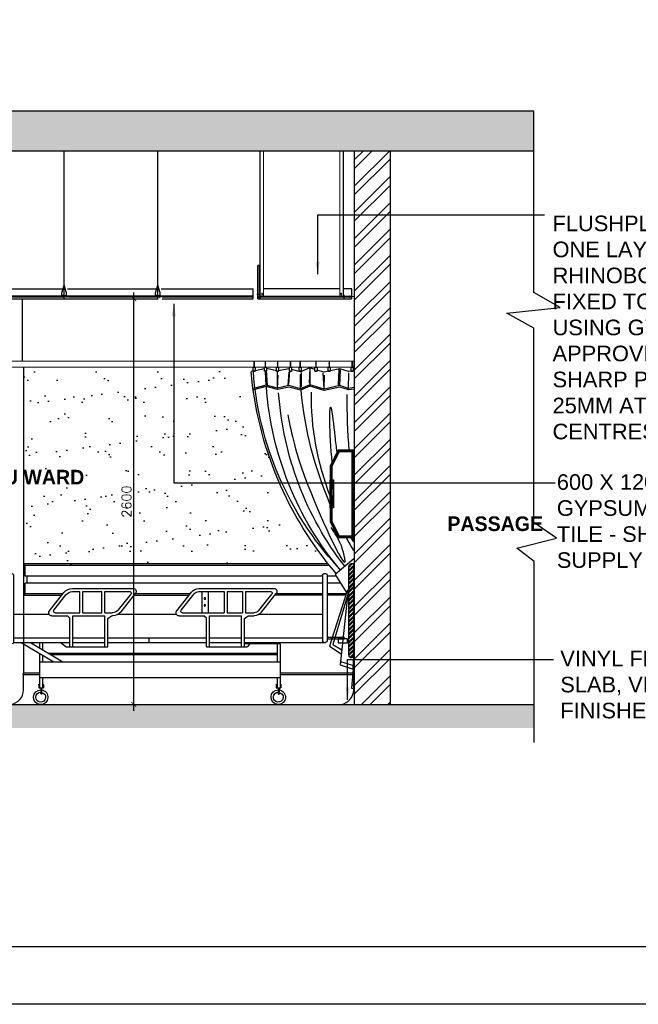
# Model space of a CAD drawing. Header units: millimetres. Extents: x -115474967 to 444143, y -74377 to 241828222.
# Tile 460 of 590: x 58770 to 62733, y 29514 to 35823. Entities that reach past the tile are written whole.
import ezdxf

# ---------------------------------------------------------------- set-up
doc = ezdxf.new("R2010")
doc.units = ezdxf.units.MM
doc.header["$MEASUREMENT"] = 0
for name, pattern in [('CACHE', [0.375, 0.25, -0.125]), ('DASHED2', [0.375, 0.25, -0.125]), ('HIDDEN2', [0.1875, 0.125, -0.0625])]:
    doc.linetypes.add(name, pattern=pattern)
for name, color, linetype in [('0-ELEV.1', 9, 'Continuous'), ('0-ELEV.18', 7, 'Continuous'), ('0-ELEV.25', 4, 'Continuous'), ('0-ELEV.35', 2, 'Continuous'), ('0-HACH', 9, 'Continuous'), ('00-6 H-Brickwork', 9, 'Continuous'), ('BUMPER', 15, 'Continuous'), ('CEIL-NOTE', 4, 'Continuous'), ('CEIL-PLAN', 7, 'Continuous'), ('CEIL-SECT', 2, 'Continuous'), ('DIMS-20', 9, 'Continuous'), ('DIMS-50', 9, 'Continuous'), ('FITT-BEDHEAD', 4, 'CACHE'), ('GAG-Detail', 4, 'Continuous'), ('JOIN-SEC.35', 2, 'Continuous'), ('STRU-CONC', 3, 'Continuous'), ('TEXT-20', 2, 'Continuous'), ('TILE', 9, 'Continuous'), ('WALL', 1, 'Continuous')]:
    doc.layers.add(name, color=color, linetype=linetype)
for name, color, linetype, lineweight in [('1 Labels', 2, 'Continuous', 35), ('Concrete - Structural', 5, 'Continuous', 25), ('GAG - Glazing Gaskets', 253, 'Continuous', 18), ('LAYER_1', 5, 'Continuous', 18), ('Susp Units 1', 6, 'Continuous', 18)]:
    doc.layers.add(name, color=color, linetype=linetype, lineweight=lineweight)
doc.styles.add('ARIAL', font='arial.ttf')
doc.styles.add('DIMS', font='simplex.shx')
doc.styles.add('TEXT-20', font='arial.ttf', dxfattribs={"height": 40})
doc.dimstyles.new('DIM-20', dxfattribs={"dimscale": 4, "dimtxt": 10, "dimasz": 8, "dimexe": 10, "dimexo": 5, "dimgap": 4, "dimtad": 1, "dimdec": 0, "dimrnd": 5, "dimdsep": 46, "dimtxsty": 'DIMS', "dimblk": 'ARCHTICK', "dimcen": 25, "dimdle": 10, "dimclrd": 9, "dimclre": 9, "dimclrt": 4, "dimadec": 0, "dimazin": 0, "dimtfac": 1, "dimtdec": 0, "dimtmove": 2, "dimatfit": 2, "dimfxl": 1, "dimtolj": 1, "dimtzin": 0, "dimarcsym": 0})
doc.dimstyles.new('DIM-50', dxfattribs={"dimscale": 10, "dimtxt": 10, "dimasz": 8, "dimexe": 10, "dimexo": 5, "dimgap": 4, "dimtad": 1, "dimdec": 0, "dimdsep": 46, "dimtxsty": 'ARIAL', "dimblk": 'ARCHTICK', "dimcen": 25, "dimdle": 10, "dimclrd": 9, "dimclre": 9, "dimclrt": 4, "dimadec": 0, "dimazin": 0, "dimtfac": 1, "dimtdec": 0, "dimtmove": 2, "dimatfit": 2, "dimfxl": 10, "dimfxlon": 1, "dimtolj": 1, "dimtzin": 0, "dimarcsym": 0})

# ---------------------------------------------------------------- blocks, each defined once
blk = doc.blocks.new('A$C028B3BC3')
at = {"layer": 'GAG-Detail', "color": 8}
for p, q in [((0, -97.3), (3.2, -97.8)), ((16.7, -100.1), (3.2, -100.1)), ((16.7, -99.9), (33.5, -102.5)), ((33.5, -210.2), (31, -110)), ((33.5, -102.5), (89.6, -83.8)), ((89.6, -191.5), (85.3, -91.9)), ((89.6, -83.8), (150.1, -97.6)), ((96.9, -186.2), (93, -89.3)), ((163.5, -100.1), (150.1, -100.1)), ((160.9, -100.1), (189.7, -106.6)), ((189.7, -214.3), (186.1, -124.2)), ((189.7, -106.6), (235, -92.8)), ((189.7, -214.3), (195.2, -111.3)), ((248.5, -100.1), (235, -100.1)), ((248.5, -88.7), (281.9, -78.5)), ((278.2, -187.3), (277.9, -101)), ((281.9, -78.5), (284.4, -175.9)), ((281.9, -78.5), (340.9, -104.6)), ((334.2, -199.7), (334.7, -107.1)), ((349.5, -100.1), (336, -100.1)), ((340.9, -104.6), (398.2, -88.7)), ((340.9, -212.2), (341.5, -119.7)), ((411.6, -100.1), (398.2, -100.1)), ((415, -183.6), (408.5, -98.4)), ((411.6, -84.9), (415.5, -83.8)), ((419.8, -192.4), (413.8, -105.2)), ((415.5, -83.8), (481, -98.4)), ((494.5, -100.1), (481, -100.1)), ((487.7, -207.5), (483.2, -124.5)), ((487.7, -207.5), (488.1, -104.3)), ((494.5, -98.1), (558.7, -81.5)), ((553.1, -190.5), (558.5, -92.7)), ((572.2, -100.1), (558.7, -100.1)), ((559.8, -188.8), (564.2, -105.2)), ((572.2, -83.9), (631.2, -96.7)), ((644.7, -100.1), (631.2, -100.1)), ((644.7, -99.7), (657.8, -102.5)), ((189.7, -214.3), (281.9, -186.1)), ((281.9, -186.1), (340.9, -212.2)), ((487.7, -207.5), (559.8, -188.8)), ((559.8, -188.8), (642.6, -210.2)), ((0, -204.9), (33.5, -210.2)), ((0, -214.6), (33.5, -219.9)), ((33.5, -210.2), (89.6, -191.5)), ((33.5, -219.9), (89.6, -201.2)), ((89.6, -191.5), (189.7, -214.3)), ((89.6, -201.2), (189.7, -224)), ((189.7, -224), (281.9, -195.8)), ((281.9, -195.8), (340.9, -221.9)), ((340.9, -212.2), (415.5, -191.5)), ((340.9, -221.9), (415.5, -201.2)), ((415.5, -191.5), (487.7, -207.5)), ((415.5, -201.2), (487.7, -217.2)), ((487.7, -217.2), (559.8, -198.5)), ((559.8, -198.5), (642.6, -219.9)), ((0, -1301.1), (119.2, -1402.8)), ((119.2, -1402.8), (49, -1514.7)), ((49, -1514.7), (0, -1459.2)), ((35.3, -1500.2), (87.2, -1981.8)), ((42.4, -1507.7), (154.9, -1862.1)), ((39.3, -1537.2), (133.2, -1850.3)), ((133.2, -1850.3), (76.9, -1886.1)), ((154.9, -1862.1), (79.5, -1910)), ((2.9, -2008.4), (0, -1929.3)), ((84.9, -1960.1), (2.1, -1986.2)), ((87.2, -1981.8), (2.9, -2008.4)), ((2.9, -2008.4), (14.5, -2130.5)), ((12.5, -2108.7), (0, -2112.6)), ((14.5, -2130.5), (0, -2135))]:
    blk.add_line(p, q, dxfattribs=at)
for points in [[(6.6, -49.7), (13.3, -49.7), (13.3, -51.2), (6.6, -51.2)], [(7.7, -51.2), (12.2, -51.2), (12.2, -52.7), (7.7, -52.7)], [(9.2, -37.7), (10.7, -37.7), (10.7, -49.6), (9.2, -49.6)], [(9.2, -52.7), (10.7, -52.7), (10.7, -73.7), (9.2, -73.7)], [(153.4, -49.7), (160.2, -49.7), (160.2, -51.2), (153.4, -51.2)], [(154.6, -51.2), (159.1, -51.2), (159.1, -52.7), (154.6, -52.7)], [(156.1, -37.7), (157.6, -37.7), (157.6, -49.6), (156.1, -49.6)], [(156.1, -52.7), (157.6, -52.7), (157.6, -73.7), (156.1, -73.7)], [(238.4, -49.7), (245.2, -49.7), (245.2, -51.2), (238.4, -51.2)], [(239.5, -51.2), (244, -51.2), (244, -52.7), (239.5, -52.7)], [(241, -37.7), (242.5, -37.7), (242.5, -49.6), (241, -49.6)], [(241, -52.7), (242.5, -52.7), (242.5, -73.7), (241, -73.7)], [(339.4, -49.7), (346.1, -49.7), (346.1, -51.2), (339.4, -51.2)], [(340.5, -51.2), (345, -51.2), (345, -52.7), (340.5, -52.7)], [(342, -37.7), (343.5, -37.7), (343.5, -49.6), (342, -49.6)], [(342, -52.7), (343.5, -52.7), (343.5, -73.7), (342, -73.7)], [(401.5, -49.7), (408.3, -49.7), (408.3, -51.2), (401.5, -51.2)], [(402.7, -51.2), (407.2, -51.2), (407.2, -52.7), (402.7, -52.7)], [(404.1, -37.7), (405.6, -37.7), (405.6, -49.6), (404.1, -49.6)], [(404.1, -52.7), (405.6, -52.7), (405.6, -73.7), (404.1, -73.7)], [(484.4, -49.7), (491.1, -49.7), (491.1, -51.2), (484.4, -51.2)], [(485.5, -51.2), (490, -51.2), (490, -52.7), (485.5, -52.7)], [(487, -37.7), (488.5, -37.7), (488.5, -49.6), (487, -49.6)], [(487, -52.7), (488.5, -52.7), (488.5, -73.7), (487, -73.7)], [(562.1, -49.7), (568.8, -49.7), (568.8, -51.2), (562.1, -51.2)], [(563.2, -51.2), (567.7, -51.2), (567.7, -52.7), (563.2, -52.7)], [(564.7, -37.7), (566.2, -37.7), (566.2, -49.6), (564.7, -49.6)], [(564.7, -52.7), (566.2, -52.7), (566.2, -73.7), (564.7, -73.7)], [(634.6, -49.7), (641.3, -49.7), (641.3, -51.2), (634.6, -51.2)], [(635.7, -51.2), (640.2, -51.2), (640.2, -52.7), (635.7, -52.7)], [(637.2, -37.7), (638.7, -37.7), (638.7, -49.6), (637.2, -49.6)], [(637.2, -52.7), (638.7, -52.7), (638.7, -73.7), (637.2, -73.7)], [(3.2, -100.1), (16.7, -100.1), (16.7, -73.7), (3.2, -73.7)], [(150.1, -100.1), (163.5, -100.1), (163.5, -73.7), (150.1, -73.7)], [(235, -100.1), (248.5, -100.1), (248.5, -73.7), (235, -73.7)], [(336, -100.1), (349.5, -100.1), (349.5, -73.7), (336, -73.7)], [(398.2, -100.1), (411.6, -100.1), (411.6, -73.7), (398.2, -73.7)], [(481, -100.1), (494.5, -100.1), (494.5, -73.7), (481, -73.7)], [(558.7, -100.1), (572.2, -100.1), (572.2, -73.7), (558.7, -73.7)], [(631.2, -100.1), (644.7, -100.1), (644.7, -73.7), (631.2, -73.7)]]:
    blk.add_lwpolyline(points, close=True, dxfattribs=at)
for centre, radius, start, end in [((-1408.7, 41.8), 2056.3, 317.41646, 355.9758), ((-1631.7, 100), 2297.8, 319.36023, 354.94338), ((-4395.5, -257.5), 4437.8, 355.46666, 0.12156), ((-1570.2, -93.5), 2056.3, 322.33049, 355.9758), ((-1491.5, -54.2), 2056.3, 320.07242, 355.9758), ((-2122.4, 19.2), 2471.9, 336.8257, 354.34354), ((-1457.6, -265.4), 1728.1, 338.47151, 1.03408), ((-1457.6, -265.4), 1728.1, 327.50481, 328.50583), ((-2122.4, 19.2), 2471.9, 329.16305, 331.29081)]:
    blk.add_arc(centre, radius, start, end, dxfattribs=at)
blk.add_open_spline([(137.9, -684), (156, -502.9), (158.3, -182.5), (123.4, -498.1), (112.7, -585.7), (108.8, -617)], degree=3, knots=[592.70429, 592.70429, 592.70429, 592.70429, 955.14749, 1137.224548, 1238.210402, 1238.210402, 1238.210402, 1238.210402], dxfattribs=at)
blk.add_spline([(421.9, -380.4), (293.5, -829.6), (56.7, -1298.8), (81.3, -1213.7), (145, -1102.3)], degree=3, dxfattribs=at)
blk.add_open_spline([(0, -1177.5), (1.6, -1174.4), (3.2, -1171.3), (4.8, -1168.2)], degree=3, dxfattribs=at)
blk = doc.blocks.new('bedhead-vert')
at = {"layer": 'FITT-BEDHEAD', "linetype": 'Continuous'}
h = blk.add_hatch(dxfattribs=at)
h.set_pattern_fill('LINE', color=9, scale=1.5, angle=-45)
h.set_pattern_definition([(315, (240196.393, -150335.724), (3.367596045, 3.367596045), [])])
edge = h.paths.add_edge_path()
edge.add_line((280, -100), (280, -28.4))
edge.add_arc((630.8, 4395.5), 4437.8, 265.33714, 265.46666, ccw=False)
edge.add_line((270, -27.6), (270, -93.8))
edge.add_line((270, -93.8), (185.7, -136))
edge.add_spline(control_points=[(185.7, -136), (191.8, -136.6), (198, -137.3), (204.2, -137.9)], knot_values=[580.270464, 580.270464, 580.270464, 580.270464, 592.70429, 592.70429, 592.70429, 592.70429], degree=3, periodic=0)
edge.add_line((204.2, -137.9), (280, -100))
h.paths.add_polyline_path([(280, -28.4), (280, 0), (19.7, 0, 0.004366), (96.5, -10), (270, -10), (270, -27.6, 0.000565)])
edge = h.paths.add_edge_path()
edge.add_arc((630.8, 4395.5), 4437.8, 262.08537, 263.08589, ccw=False)
edge.add_line((19.7, 0), (-280, 0))
edge.add_line((-280, 0), (-280, -4.8))
edge.add_spline(control_points=[(-280, -4.8), (-276.6, -6.5), (-273.1, -8.3), (-269.6, -10)], knot_values=[130.810264, 130.810264, 130.810264, 130.810264, 144.701479, 144.701479, 144.701479, 144.701479], degree=3, periodic=0)
edge.add_line((-269.6, -10), (96.5, -10))
edge = h.paths.add_edge_path()
edge.add_line((-270, -22.1), (-270, -9.8))
edge.add_spline(control_points=[(-269.6, -10), (-273.1, -8.3), (-276.6, -6.5), (-280, -4.8)], knot_values=[130.810264, 130.810264, 130.810264, 130.810264, 144.701479, 144.701479, 144.701479, 144.701479], degree=3, periodic=0)
edge.add_line((-280, -4.8), (-280, -16))
edge.add_arc((622.8, 1457.6), 1728.1, 238.50583, 238.89385)
h.paths.add_polyline_path([(-270, -51), (-270, -22.1, -0.001693), (-280, -16), (-280, -45.6, 0.001152)])
h.paths.add_polyline_path([(-180, -150), (-90, -150), (-90, -140), (-177.6, -140), (-270, -93.8), (-270, -51, -0.001152), (-280, -45.6), (-280, -100)])
edge = h.paths.add_edge_path()
edge.add_line((180, -150), (204.2, -137.9))
edge.add_spline(control_points=[(204.2, -137.9), (198, -137.3), (191.8, -136.6), (185.7, -136)], knot_values=[580.270464, 580.270464, 580.270464, 580.270464, 592.70429, 592.70429, 592.70429, 592.70429], degree=3, periodic=0)
edge.add_line((185.7, -136), (177.6, -140))
edge.add_line((177.6, -140), (90, -140))
edge.add_line((90, -140), (90, -150))
edge.add_line((90, -150), (180, -150))
h.paths.add_polyline_path([(90, -150), (90, -140), (4.2, -140)], flags=17)
h.paths.add_polyline_path([(90, -150), (4.2, -140), (-4.2, -140), (-29.1, -142.9, 0.00276), (-11.4, -150)])
h.paths.add_polyline_path([(-4.2, -140), (-36.2, -140, 0.001106), (-29.1, -142.9)])
h.paths.add_polyline_path([(-11.4, -150, -0.00276), (-29.1, -142.9), (-70.6, -147.7, 0.000579), (-65.4, -150)])
h.paths.add_polyline_path([(-29.1, -142.9, -0.001106), (-36.2, -140), (-88.4, -140, 0.001961), (-70.6, -147.7)])
h.paths.add_polyline_path([(-65.4, -150, -0.000579), (-70.6, -147.7), (-90, -150)])
h.paths.add_polyline_path([(-70.6, -147.7, -0.001961), (-88.4, -140), (-90, -140), (-90, -150)])
for points in [[(-280, 0), (280, 0), (280, -100), (180, -150), (-180, -150), (-280, -100), (-280, 0)], [(-270, -10), (270, -10), (270, -93.8), (177.6, -140), (-177.6, -140), (-270, -93.8)]]:
    blk.add_lwpolyline(points, close=True, dxfattribs=at)
blk = doc.blocks.new('A$C732A7C61')
at = {"color": 9, "linetype": 'HIDDEN2', "ltscale": 0.001}
blk.add_line((6.2, 9.8), (24.1, 9.8), dxfattribs=at)
at = {"const_width": 0.836}
for points in [[(15.2, 0.4), (0, 0.4)], [(40.2, 0.4), (55.4, 0.4)]]:
    blk.add_lwpolyline(points, dxfattribs=at)
blk.add_lwpolyline([(15.2, 0.4), (15.2, 19.3, -0.510499), (18, 21.3), (38.6, 21.3, -0.414214), (40.2, 19.7), (40.2, 0.4)], format="xyb", dxfattribs=at)
blk = doc.blocks.new('B_hospbed-elev2')
for p, q in [((723.6, 1247), (723.6, 826.6)), ((743.6, 1257), (733.6, 1257)), ((753.6, 1247), (753.6, 826.6)), ((2733.5, 1247), (2733.5, 817)), ((2753.5, 1257), (2743.5, 1257)), ((2763.5, 1247), (2763.5, 817)), ((1545.5, 1161.6), (1065.2, 1161.6)), ((1246.4, 1141.6), (1086, 1141.6)), ((1246.4, 1141.6), (1246.4, 1006.7)), ((1364.2, 1141.6), (1266.4, 1141.6)), ((1266.4, 1141.6), (1266.4, 1006.7)), ((1364.2, 1141.6), (1364.2, 1006.7)), ((1384.2, 1141.6), (1384.2, 1006.7)), ((1545.5, 1141.6), (1384.2, 1141.6)), ((1486.8, 1141.6), (1486.8, 1006.7)), ((1526.8, 1141.6), (1526.8, 1006.7)), ((1688, 1019.2), (1592.4, 1139)), ((2356, 1161.6), (1967.3, 1161.6)), ((2148.3, 1141.6), (1988.1, 1141.6)), ((2148.3, 1006.7), (2148.3, 1141.6)), ((2288.7, 1141.6), (2168.3, 1141.6)), ((2168.3, 1006.7), (2168.3, 1141.6)), ((2288.7, 1006.7), (2288.7, 1141.6)), ((2308.7, 1006.7), (2308.7, 1141.6)), ((2356, 1141.6), (2308.7, 1141.6)), ((1145.2, 1009.3), (1049.6, 1129.2)), ((1160.8, 1021.8), (1078.2, 1125.4)), ((1659.4, 1023), (1576.7, 1126.6)), ((2044.3, 1013.1), (1951.7, 1129.2)), ((2059.9, 1025.5), (1980.2, 1125.4)), ((2474.7, 1023), (2395.1, 1122.8)), ((2503.3, 1019.2), (2410.7, 1135.3)), ((1159.4, 996.4), (753.6, 996.4)), ((1246.4, 1006.7), (1192.1, 1006.7)), ((1230.4, 986.7), (1192.1, 986.7)), ((1253.6, 969.2), (1230.4, 986.7)), ((1253.6, 787), (1253.6, 969.2)), ((1364.2, 1006.7), (1266.4, 1006.7)), ((1477.5, 986.7), (1273.6, 986.7)), ((1273.6, 787), (1273.6, 986.7)), ((1651.6, 1006.7), (1384.2, 1006.7)), ((1477.5, 787), (1477.5, 986.7)), ((1497.5, 971), (1513.3, 986.7)), ((1497.5, 787), (1497.5, 971)), ((1672.4, 986.7), (1513.3, 986.7)), ((2063.5, 996.4), (1689.5, 996.4)), ((2148.3, 1006.7), (2099, 1006.7)), ((2105.1, 986.7), (2099, 986.7)), ((2128.4, 969.2), (2105.1, 986.7)), ((2128.4, 787), (2128.4, 969.2)), ((2148.4, 787), (2148.4, 986.7)), ((2352.3, 986.7), (2148.4, 986.7)), ((2288.7, 1006.7), (2168.3, 1006.7)), ((2466.9, 1006.7), (2308.7, 1006.7)), ((2352.3, 787), (2352.3, 986.7)), ((2372.3, 971), (2388.1, 986.7)), ((2372.3, 787), (2372.3, 971)), ((2487.7, 986.7), (2388.1, 986.7)), ((2733.5, 996.4), (2504.8, 996.4)), ((593.6, 813.6), (593.6, 838.6)), ((593.6, 838.6), (653.6, 838.6)), ((613.7, 838.6), (613.7, 848.3)), ((613.7, 848.3), (723.6, 848.3)), ((723.6, 838.6), (613.7, 838.6)), ((653.6, 838.6), (653.6, 813.6)), ((1253.6, 846.4), (753.6, 846.4)), ((1477.5, 846.4), (1273.6, 846.4)), ((2128.4, 846.4), (1497.5, 846.4)), ((1866.1, 846.4), (1866.1, 816.6)), ((2352.3, 846.4), (2148.4, 846.4)), ((2733.5, 846.4), (2372.3, 846.4)), ((653.6, 813.6), (593.6, 813.6)), ((743.6, 816.6), (733.6, 816.6)), ((1253.6, 816.6), (743.6, 816.6)), ((1024.7, 807), (1253.6, 807)), ((1024.7, 807), (1024.7, 524.6)), ((1044.7, 807), (1044.7, 692)), ((1231.1, 790.4), (1217, 807)), ((1497.5, 787), (1238.7, 787)), ((1477.5, 816.6), (1273.6, 816.6)), ((2128.4, 816.6), (1497.5, 816.6)), ((2398.2, 787), (2128.4, 787)), ((2352.3, 816.6), (2148.4, 816.6)), ((2733.5, 816.6), (2372.3, 816.6)), ((2398.2, 787), (2434.3, 816.6)), ((2625.3, 816.6), (2416.4, 692)), ((2683.9, 816.6), (2475, 692)), ((2546.7, 816.6), (2546.7, 769.7)), ((2566.7, 816.6), (2566.7, 781.6)), ((2753.5, 807), (2743.5, 807)), ((2510.9, 748.4), (1044.7, 748.4)), ((2494.2, 738.4), (1044.7, 738.4)), ((2546.7, 734.8), (2546.7, 692)), ((2566.7, 746.7), (2566.7, 524.6)), ((2566.7, 692), (1024.7, 692)), ((2566.7, 592), (1024.7, 592)), ((1044.7, 592), (1044.7, 524.6)), ((1642.5, 592), (1622.5, 592)), ((2546.7, 592), (2546.7, 524.6)), ((1019.7, 544.6), (1019.7, 524.6)), ((1049.7, 524.6), (1019.7, 524.6)), ((1031.8, 524.6), (1031.8, 482.4)), ((1036.8, 524.6), (1036.8, 490.2)), ((1049.7, 544.6), (1049.7, 524.6)), ((2541.7, 544.6), (2541.7, 524.6)), ((2571.7, 524.6), (2541.7, 524.6)), ((2553.7, 524.6), (2553.7, 482.4)), ((2558.7, 524.6), (2558.7, 490.2)), ((2571.7, 544.6), (2571.7, 524.6)), ((1031.8, 482.4), (1036.8, 490.2)), ((2553.7, 482.4), (2558.7, 490.2))]:
    blk.add_line(p, q)
for centre in [(1507.4, 1097.6), (1507.4, 1054)]:
    blk.add_circle(centre, 5.06)
for centre, radius, start, end in [((733.6, 1247), 10, 90, 180), ((743.6, 1247), 10, 360, 90), ((2743.5, 1247), 10, 90, 180), ((2753.5, 1247), 10, 360, 90), ((1065.2, 1141.6), 20, 90, 218.58639), ((1086, 1131.6), 10, 90, 218.58639), ((1545.5, 1101.6), 60, 38.58639, 90), ((1545.5, 1101.6), 40, 38.58639, 90), ((1967.3, 1141.6), 20, 90, 218.58639), ((1988.1, 1131.6), 10, 90, 218.58639), ((2356, 1091.6), 70, 38.58639, 90), ((2356, 1091.6), 50, 38.58639, 90), ((1192.1, 1046.7), 40, 218.58639, 270), ((1651.6, 1016.7), 10, 270, 38.58639), ((1672.4, 1006.7), 20, 270, 38.58639), ((2099, 1056.7), 70, 218.58639, 270), ((2099, 1056.7), 50, 218.58639, 270), ((2466.9, 1016.7), 10, 270, 38.58639), ((2487.7, 1006.7), 20, 270, 38.58639), ((1192.1, 1046.7), 60, 218.58639, 270), ((733.6, 826.6), 10, 180, 270), ((743.6, 826.6), 10, 270, 360), ((1238.7, 797), 10, 220.58644, 270), ((2743.5, 817), 10, 180, 270), ((2753.5, 817), 10, 270, 360), ((1037.2, 465.2), 46.5, 96.76573, 90.88381), ((1025.6, 543.7), 5.98, 98.76101, 171.23899), ((1044.6, 544.5), 5.12, 1.37734, 88.62267), ((2559.2, 465.2), 46.5, 96.76573, 90.88381), ((2547.6, 543.7), 5.98, 98.76101, 171.23899), ((2566.5, 544.5), 5.12, 1.37734, 88.62267), ((1037.2, 465.2), 31.5, 100.01524, 91.30473), ((2559.2, 465.2), 31.5, 100.01524, 91.30473)]:
    blk.add_arc(centre, radius, start, end)
blk = doc.blocks.new('B_shadowline')
blk.add_line((-29.6, 0), (-29.6, 12.5))
at = {"color": 9, "linetype": 'HIDDEN2', "ltscale": 0.001}
blk.add_line((-5.9, 28.3), (12, 28.3), dxfattribs=at)
at = {"const_width": 0.836}
blk.add_lwpolyline([(-48.8, -0.9), (-48.8, -1.4, 0.414214), (-47.2, -3), (-29.4, -3, 0.414214), (-27.9, -1.4), (-27.9, 16.3, -0.414214), (-26.3, 17.9), (-3.3, 17.9, 0.414214), (-1.8, 19.5), (-1.8, 37.2, 0.414214), (-3.3, 38.8), (-3.8, 38.8)], format="xyb", dxfattribs=at)
blk = doc.blocks.new('GSCS-008-SHADOW_PERIM_dwg_SCREW PLAN-27616327-3D-1-2')
at = {"layer": 'Susp Units 1', "flags": 128}
blk.add_lwpolyline([(1084, 957.4), (1084, 957.8), (1084.3, 958.2), (1084.6, 958.4), (1084.9, 958.6), (1085.3, 958.7), (1085.7, 958.7), (1086.1, 958.6), (1086.5, 958.4), (1086.7, 958.1), (1087, 957.7), (1087, 957.3), (1087, 956.9), (1086.9, 956.6), (1086.7, 956.2), (1086.4, 955.9), (1086.1, 955.7), (1085.7, 955.6), (1085.3, 955.6), (1084.9, 955.8), (1084.5, 956), (1084.2, 956.2), (1084, 956.6), (1083.9, 957)], close=True, dxfattribs=at)
for points in [[(1085.7, 958.2), (1085.3, 958.2), (1085.3, 957.4), (1084.5, 957.4), (1084.5, 957), (1085.3, 957), (1085.3, 956.2), (1085.7, 956.2)], [(1085.7, 956.2), (1085.7, 957), (1086.5, 957), (1086.5, 957.4), (1085.7, 957.4), (1085.7, 958.2)]]:
    blk.add_lwpolyline(points, dxfattribs=at)
blk = doc.blocks.new('GSCS-008-SHADOW_PERIM_dwg_SCREW-27616328-3D-1-2')
at = {"layer": 'LAYER_1', "color": 7}
for p, q in [((1142.4, 883.9), (1139.7, 884.8)), ((1142, 886.2), (1140, 886.8)), ((1141.6, 888.5), (1140.4, 888.9)), ((1142.5, 881.8), (1139.4, 882.7)), ((1142.5, 879.6), (1139.4, 880.5)), ((1142.5, 877.4), (1139.4, 878.4)), ((1142.5, 875.3), (1139.4, 876.2)), ((1142.5, 873.1), (1139.4, 874.1)), ((1142.5, 871), (1139.4, 871.9))]:
    blk.add_line(p, q, dxfattribs=at)
at = {"layer": 'LAYER_1', "color": 7, "flags": 128}
blk.add_lwpolyline([(1141.9, 872.4), (1141.9, 883.9), (1140.9, 889.6), (1140, 883.9), (1140, 872.4)], dxfattribs=at)
blk.add_lwpolyline([(1137.8, 868.4), (1144.1, 868.4), (1144.1, 868.1), (1137.8, 868.1)], close=True, dxfattribs=at)
at = {"layer": 'LAYER_1', "color": 7}
for centre, start_param, end_param in [((1136.3, 872.3), 3.556056, 4.735263), ((1145.5, 872.3), 1.547922, 2.727129)]:
    blk.add_ellipse(centre, major_axis=(0, 4.21), ratio=0.869565, start_param=start_param, end_param=end_param, dxfattribs=at)
blk = doc.blocks.new('_ArchTick')
at = {"color": 0, "linetype": 'ByBlock', "const_width": 0.15}
blk.add_lwpolyline([(-0.5, -0.5), (0.5, 0.5)], dxfattribs=at)
blk = doc.blocks.new('*D808')
at = {"layer": 'Defpoints', "color": 0, "ltscale": 100, "transparency": 16777216}
for p in [(58785, 34034.8, -114385.2), (58785, 31434.8), (59500.3, 31434.8)]:
    blk.add_point(p, dxfattribs=at)
at = {"layer": 'DIMS-20', "color": 9, "lineweight": -2, "ltscale": 100, "transparency": 16777216}
for p, q in [((59500.3, 34074.8), (59500.3, 31394.8)), ((58805, 34034.8), (59540.3, 34034.8)), ((58805, 31434.8), (59540.3, 31434.8))]:
    blk.add_line(p, q, dxfattribs=at)
at = {"layer": 'DIMS-20', "color": 9, "lineweight": -2, "ltscale": 100, "transparency": 16777216, "xscale": 32, "yscale": 32, "zscale": 32}
for p, rotation in [((59500.3, 34034.8), 90), ((59500.3, 31434.8), 270)]:
    blk.add_blockref('_ArchTick', p, dxfattribs=dict(at, rotation=rotation))
at = {"layer": 'DIMS-20', "color": 4, "ltscale": 100, "transparency": 16777216, "insert": (59454.3, 32734.8), "char_height": 60, "attachment_point": 5, "rotation": 90, "style": 'DIMS'}
blk.add_mtext('\\A1;2600', dxfattribs=at)

msp = doc.modelspace()

# ---------------------------------------------------------------- hatches: boundary and pattern name
at = {"lineweight": 18}
msp.add_hatch(color=253, dxfattribs=at).paths.add_polyline_path([(60881.74448, 34047.52076), (60883.61948, 34047.52076), (60883.61948, 34048.52076), (60881.74448, 34048.52076), (60881.74448, 34048.02076)], flags=0)
at = {"layer": '0-ELEV.1'}
h = msp.add_hatch(dxfattribs=at)
h.set_pattern_fill('AR-SAND', color=9, scale=5, style=0)
h.set_pattern_definition([(37.5, (215483.62, 272980.7), (-8.00016, 244.70662), [0, -193.04, 0, -215.9, 0, -206.375]), (7.5, (215483.62, 272980.7), (224.76164, 358.41255), [0, -104.14, 0, -173.99, 0, -66.675]), (327.5, (215327.41, 272980.7), (395.49619, 0.7186), [0, -63.5, 0, -228.6, 0, -298.45]), (317.5, (215327.4, 272980.7), (381.77823, 111.46466), [0, -31.75, 0, -149.86, 0, -171.45])])
h.paths.add_polyline_path([(60747.21703, 32334.94228, -0.1509090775), (60250.50372, 33596.84189), (58795.01293, 33596.83966), (58795.01293, 32334.94228)])
at = {"layer": '0-HACH'}
h = msp.add_hatch(dxfattribs=at)
h.set_pattern_fill('AR-CONC', color=8, scale=0.8, style=0)
h.set_pattern_definition([(50, (767848.92, -149060.7), (145.747735, -12.751268), [15.24, -167.64]), (355, (767848.92, -149060.7), (-28.19426, 152.845314), [12.192, -134.112]), (100.451, (767861.07, -149061.76), (117.554, 140.09335), [12.952, -142.472]), (46.1842, (767848.92, -149020.06), (216.863233, -33.633862), [22.86, -251.46]), (96.6356, (767867, -149022.86), (189.92339, 197.940445), [19.428, -213.708]), (351.184, (767848.92, -149020.06), (189.923685, 197.940094), [18.288, -201.168]), (21, (767869.24, -149030.22), (121.291904, -81.812415), [15.24, -167.64]), (326, (767869.24, -149030.22), (49.441623, 147.350373), [12.192, -134.112]), (71.4514, (767879.35, -149037.04), (170.733193, 65.538286), [12.952, -142.472]), (37.5, (767848.92, -149060.7), (2.4708826, 67.644031), [0, -132.4864, 0, -136.144, 0, -134.62]), (7.5, (767848.92, -149060.7), (53.45573, 80.14446), [0, -77.6224, 0, -129.4384, 0, -51.308]), (327.5, (767803.61, -149060.7), (108.472476, -4.582995), [0, -50.8, 0, -158.496, 0, -210.312]), (317.5, (767783.29, -149060.7), (118.503345, 20.341193), [0, -66.04, 0, -105.2576, 0, -149.352])])
h.paths.add_polyline_path([(53685.1121, 35236.16636), (53685.1121, 34981.16636), (62064.41774, 34981.16636), (62064.41774, 35236.16636)])
h = msp.add_hatch(dxfattribs=at)
h.set_pattern_fill('ANSI32', color=9, scale=2, style=0)
h.set_pattern_definition([(45, (17316.794, -176978.88), (-13.4703842, 13.4703842), []), (45, (17325.775, -176978.88), (-13.4703842, 13.4703842), [])])
h.paths.add_polyline_path([(60910.02512, 32334.89785), (60894.02512, 32334.89785), (60878.02512, 32318.89785), (60878.02512, 31750.89397), (60894.02512, 31734.89397), (60910.02512, 31734.89397)])
h = msp.add_hatch(dxfattribs=at)
h.set_pattern_fill('AR-CONC', color=8, scale=0.8, style=0)
h.set_pattern_definition([(130, (202710.04, 27366.33), (-145.747735, -12.75127), [15.24, -167.64]), (185, (202710.04, 27366.33), (28.19426, 152.84531), [12.192, -134.112]), (79.549, (202697.9, 27365.27), (-117.554, 140.09335), [12.952, -142.472]), (133.8158, (202710.04, 27406.97), (-216.86323, -33.63386), [22.86, -251.46]), (83.3644, (202691.97, 27404.17), (-189.9234, 197.94044), [19.428, -213.708]), (188.816, (202710.04, 27406.97), (-189.9237, 197.9401), [18.288, -201.168]), (159, (202689.72, 27396.81), (-121.2919, -81.812415), [15.24, -167.64]), (214, (202689.72, 27396.81), (-49.44162, 147.35037), [12.192, -134.112]), (108.5486, (202679.61, 27389.99), (-170.73319, 65.53829), [12.952, -142.472]), (142.5, (202710.04, 27366.33), (-2.470883, 67.644031), [0, -132.4864, 0, -136.144, 0, -134.62]), (172.5, (202710.04, 27366.33), (-53.45573, 80.14446), [0, -77.6224, 0, -129.4384, 0, -51.308]), (212.5, (202755.355, 27366.33), (-108.472476, -4.582995), [0, -50.8, 0, -158.496, 0, -210.312]), (222.5, (202775.68, 27366.33), (-118.503345, 20.34119), [0, -66.04, 0, -105.2576, 0, -149.352])])
h.paths.add_polyline_path([(52413.59791, 31434.84287), (52413.59791, 31284.84286), (62066.32643, 31284.84286), (62066.32643, 31434.84287)])
at = {"layer": '00-6 H-Brickwork'}
h = msp.add_hatch(dxfattribs=at)
h.set_pattern_fill('ANSI32', color=256, scale=12.5, angle=360, style=0)
h.set_pattern_definition([(45, (-130231.28, 294532.5), (-84.1899, 84.1899), []), (45, (-130175.15, 294532.5), (-84.1899, 84.1899), [])])
h.paths.add_polyline_path([(61145.12271, 34981.16636), (60915.12271, 34981.16636), (60915.12271, 31434.84287), (61145.12271, 31434.84287)])

# ---------------------------------------------------------------- linework, layer by layer
at = {"lineweight": 18}
for p, q in [((60310.12263, 34981.15662), (60310.12263, 34050.0874, -201.23011)), ((60843.12263, 34980.94935, -201.23011), (60843.12263, 34049.88014, -402.46022)), ((60914.12264, 34048.34013, -201.23011), (60873.12263, 34048.34013, -464.94017)), ((60914.12264, 34047.84013, -201.23011), (60873.12263, 34047.84013, -464.94017)), ((60873.12263, 34047.34013, -464.94017), (60894.62263, 34047.34013, -464.94017)), ((60883.61948, 34041.48992, -402.46022), (60881.74448, 34041.48992, -402.46022))]:
    msp.add_line(p, q, dxfattribs=at)
at = {"color": 3}
msp.add_line((58814.99244, 32256.79465), (58814.99244, 32212.79465), dxfattribs=at)
msp.add_lwpolyline([(14259.94508, 42981.12756), (127356.6548, 42981.12756), (127356.6548, 29513.51943), (14259.94508, 29513.51943)], close=True)
msp.add_lwpolyline([(62066.32643, 31191.39674), (62066.32643, 32350.96218), (61955.48542, 32435.29015), (62210.20252, 32499.9253), (62064.64965, 32600.91827), (62064.64965, 33845.04359), (61891.66767, 33942.62106), (62232.08909, 33978.1573), (62064.41774, 34074.61281), (62064.41774, 35236.16636)])
at = {"lineweight": 18, "flags": 128}
for points, elevation in [([(60333.12263, 34981.15662), (60333.12263, 34050.0874), (60308.12263, 34050.0874), (60308.12263, 34981.15662)], -201.23011), ([(60820.12263, 34980.94935), (60820.12263, 34049.88014), (60845.12263, 34049.88014), (60845.12263, 34980.94935)], -402.46022), ([(60914.62263, 34048.84013), (60914.62263, 34069.84013), (60915.12263, 34069.84013), (60915.12263, 34048.84013)], -201.23011), ([(60895.12263, 34046.84013), (60895.12263, 34034.60042), (60895.62263, 34034.60042), (60895.62263, 34046.84013)], -464.94017)]:
    msp.add_lwpolyline(points, dxfattribs=dict(at, elevation=elevation))
at = {"lineweight": 18, "elevation": -402.46022, "flags": 128}
msp.add_lwpolyline([(60883.61948, 34048.88014), (60881.74448, 34048.88014), (60881.74448, 34046.05389), (60883.61948, 34046.05389)], close=True, dxfattribs=at)
at = {"lineweight": 18}
for centre, radius, start, end in [((60873.12262, 34047.84013, -464.94017), 0.5, 89.998853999, 270.001146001), ((60882.68198, 34052.10774, -402.46022), 1.02827, 24.254938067, 155.745061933), ((60894.62263, 34046.84013, -464.94017), 1, 0, 89.999427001), ((60894.62263, 34046.84013, -464.94017), 0.5, 0, 89.998853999), ((60914.12263, 34048.84013, -201.23011), 1, 270.000572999, 0), ((60914.12263, 34048.84013, -201.23011), 0.5, 270.001146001, 0)]:
    msp.add_arc(centre, radius, start, end, dxfattribs=at)
at = {"layer": '0-ELEV.1'}
for p, q in [((60760.02512, 32874.29199), (60781.00202, 32694.32979)), ((60760.02512, 32694.32979), (60781.00202, 32874.29199))]:
    msp.add_line(p, q, dxfattribs=at)
at = {"layer": '0-ELEV.1', "color": 4, "linetype": 'Continuous'}
for p, q in [((58897.19657, 31634.94644), (58795.01293, 31634.94644)), ((58897.19657, 31624.94644), (58795.01293, 31624.94644)), ((58795.01293, 31527.8032), (58795.01293, 31624.94644)), ((60910.02512, 31634.94644), (60439.12184, 31634.94644)), ((60910.02512, 31624.94644), (60439.12184, 31624.94644)), ((60910.02512, 31527.8032), (60910.02512, 31634.94644))]:
    msp.add_line(p, q, dxfattribs=at)
at = {"layer": '0-ELEV.1', "linetype": 'Continuous'}
msp.add_lwpolyline([(58795.01293, 33596.8429), (58795.01293, 33596.8429), (58795.01293, 31634.94644)], dxfattribs=at)
at = {"layer": '0-ELEV.1', "linetype": 'DASHED2'}
msp.add_lwpolyline([(60760.02512, 32874.29199), (60781.00202, 32874.29199), (60781.00202, 32694.32979), (60760.02512, 32694.32979)], close=True, dxfattribs=at)
at = {"layer": '0-ELEV.1', "color": 4, "linetype": 'Continuous'}
for centre in [(58795.01293, 31629.94644), (60910.02512, 31629.94644)]:
    msp.add_arc(centre, 5, 90, 270, dxfattribs=at)
at = {"layer": '0-ELEV.25'}
msp.add_lwpolyline([(67469.71469, 29882.47776), (49844.19573, 29882.47776), (49844.19573, 39849.4047), (67469.71469, 39849.4047)], close=True, dxfattribs=at)
at = {"layer": '0-ELEV.35', "color": 8}
msp.add_line((58785.02512, 34034.81747, -114385.24844), (58785.02512, 33634.54343, -114385.24844), dxfattribs=at)
for points in [[(59055.1121, 34034.81743), (59055.1121, 34981.16636)], [(59655.1121, 34034.81743), (59655.1121, 34981.16636)]]:
    msp.add_lwpolyline(points, dxfattribs=at)
at = {"layer": '0-ELEV.35', "elevation": -201.23011}
for points in [[(58483.78021, 34047.31747), (59058.15312, 34047.31747)], [(58483.78021, 34034.81747), (59058.15312, 34034.81747)], [(59083.15251, 34047.31747), (59657.46688, 34047.31747)], [(59083.15251, 34034.81747), (59657.46688, 34034.81747)], [(59683.15251, 34047.31747), (60266.58476, 34047.31747)], [(59683.15251, 34034.81747), (60266.58476, 34034.81747)], [(60295.1121, 34047.09714), (60895.12271, 34047.09714)], [(60295.12263, 34034.81742), (60895.62263, 34034.60042)]]:
    msp.add_lwpolyline(points, dxfattribs=at)
at = {"layer": '1 Labels'}
for p, q in [((60295.12263, 34247.10042, -201.23011), (60308.12263, 34247.10042, -201.23011)), ((60295.12263, 34247.10042, -201.23011), (60295.12263, 34034.81742, -201.23011)), ((60308.12263, 34247.10042, -201.23011), (60308.12263, 34034.81273, -201.23011)), ((54867.68642, 34050.0874, -102.34225), (60266.58476, 34050.0874, -0.00022))]:
    msp.add_line(p, q, dxfattribs=at)
at = {"layer": '1 Labels', "elevation": -201.23011}
for points in [[(60295.12263, 34034.81742), (60295.12263, 34046.88014)], [(60895.12263, 34034.60042), (60895.12263, 34046.88014)]]:
    msp.add_lwpolyline(points, dxfattribs=at)
at = {"layer": 'BUMPER', "color": 1}
for p, q in [((58804.99244, 32256.94228), (58804.99244, 32324.94228)), ((58804.99244, 32144.94228), (58804.99244, 32212.94228))]:
    msp.add_line(p, q, dxfattribs=at)
for centre, start, end in [((58794.99244, 32324.94228), 0, 90), ((58794.99244, 32144.94228), 270, 0)]:
    msp.add_arc(centre, 10, start, end, dxfattribs=at)
at = {"layer": 'CEIL-PLAN'}
for p, q in [((60266.58476, 34050.0874, -201.23011), (60266.58476, 34097.50665, -201.23011)), ((60308.12263, 34034.81273, -201.23011), (60308.12263, 34097.10042, -201.23011)), ((60899.12263, 34048.88014, -402.46022), (60899.12263, 34097.31174, -101.41021))]:
    msp.add_line(p, q, dxfattribs=at)
for points, elevation in [([(58478.06119, 34097.50665), (59062.50309, 34097.50665)], -100.61506), ([(59077.43349, 34097.50665), (59661.98906, 34097.50665)], -100.61506), ([(59677.43349, 34097.50665), (60266.58476, 34097.50665)], -100.61506), ([(60820.12263, 34097.31174), (60333.12263, 34097.31174)], -101.41021), ([(60899.12263, 34097.31174), (60845.12263, 34097.31174)], -101.41021), ([(60899.12263, 34049.88014), (60308.12263, 34050.0874)], -402.46022), ([(60899.12263, 34048.88014), (60308.12263, 34048.88014)], -402.46022)]:
    msp.add_lwpolyline(points, dxfattribs=dict(at, elevation=elevation))
at = {"layer": 'CEIL-SECT', "color": 8}
for p, q in [((59040.9816, 34072.84593, 0.79516), (59055.79834, 34122.16736, 202.02527)), ((59040.9816, 34072.84593, 0.79516), (59055.79834, 34122.16736, 202.02527)), ((59040.9816, 34072.84593, 0.79516), (59055.79834, 34122.16736, 202.02527)), ((59040.9816, 34072.84593, 0.79516), (59055.79834, 34122.16736, 202.02527)), ((59040.9816, 34055.70882, 0.79516), (59040.9816, 34072.84593, 0.79516)), ((59040.9816, 34055.70882, 0.79516), (59040.9816, 34072.84593, 0.79516)), ((59040.9816, 34055.70882, 0.79516), (59040.9816, 34072.84593, 0.79516)), ((59040.9816, 34055.70882, 0.79516), (59040.9816, 34072.84593, 0.79516)), ((59070.61508, 34072.84593, 0.79516), (59055.79834, 34122.16736, 202.02527)), ((59070.61508, 34072.84593, 0.79516), (59055.79834, 34122.16736, 202.02527)), ((59070.61508, 34072.84593, 0.79516), (59055.79834, 34122.16736, 202.02527)), ((59070.61508, 34072.84593, 0.79516), (59055.79834, 34122.16736, 202.02527)), ((59070.61508, 34055.70882, 0.79516), (59070.61508, 34072.84593, 0.79516)), ((59070.61508, 34055.70882, 0.79516), (59070.61508, 34072.84593, 0.79516)), ((59070.61508, 34055.70882, 0.79516), (59070.61508, 34072.84593, 0.79516)), ((59070.61508, 34055.70882, 0.79516), (59070.61508, 34072.84593, 0.79516)), ((59640.29536, 34072.65103), (59655.1121, 34121.97246, 201.23011)), ((59640.29536, 34072.65103), (59655.1121, 34121.97246, 201.23011)), ((59640.29536, 34072.65103), (59655.1121, 34121.97246, 201.23011)), ((59640.29536, 34072.65103), (59655.1121, 34121.97246, 201.23011)), ((59640.29536, 34055.51391), (59640.29536, 34072.65103)), ((59640.29536, 34055.51391), (59640.29536, 34072.65103)), ((59640.29536, 34055.51391), (59640.29536, 34072.65103)), ((59640.29536, 34055.51391), (59640.29536, 34072.65103)), ((59669.92883, 34072.65103), (59655.1121, 34121.97246, 201.23011)), ((59669.92883, 34072.65103), (59655.1121, 34121.97246, 201.23011)), ((59669.92883, 34072.65103), (59655.1121, 34121.97246, 201.23011)), ((59669.92883, 34072.65103), (59655.1121, 34121.97246, 201.23011)), ((59669.92883, 34055.51391), (59669.92883, 34072.65103)), ((59669.92883, 34055.51391), (59669.92883, 34072.65103)), ((59669.92883, 34055.51391), (59669.92883, 34072.65103)), ((59669.92883, 34055.51391), (59669.92883, 34072.65103)), ((59055.79834, 34055.70882, 0.79516), (59040.9816, 34055.70882, 0.79516)), ((59055.79834, 34055.70882, 0.79516), (59070.61508, 34055.70882, 0.79516)), ((59655.1121, 34055.51391), (59640.29536, 34055.51391)), ((59655.1121, 34055.51391), (59669.92883, 34055.51391))]:
    msp.add_line(p, q, dxfattribs=at)
at = {"layer": 'Concrete - Structural', "ltscale": 100}
msp.add_line((62066.32643, 34981.16636), (53685.1121, 34981.16636), dxfattribs=at)
at = {"layer": 'GAG - Glazing Gaskets', "color": 9}
msp.add_lwpolyline([(60910.02512, 33596.8429), (56948.03119, 33596.83683), (56948.03119, 33634.83683), (60910.02512, 33634.20403)], close=True, dxfattribs=at)
at = {"layer": 'JOIN-SEC.35', "color": 1, "linetype": 'Continuous'}
for p, q in [((60747.21703, 32334.94228), (58795.01293, 32334.94228)), ((58795.27098, 32134.94616), (59040.01899, 32134.94616)), ((59503.943, 32134.94616), (59855.34293, 32134.94616)), ((60407.5183, 32136.82769), (60710.268, 32136.82769)), ((60740.268, 32136.82769), (60859.5189, 32136.82769))]:
    msp.add_line(p, q, dxfattribs=at)
at = {"layer": 'JOIN-SEC.35', "color": 2, "linetype": 'Continuous'}
for p, q in [((60755.25987, 32324.94228), (58805.01293, 32324.94228)), ((58804.99244, 32144.94228), (59047.9949, 32144.94228)), ((59511.91891, 32144.94228), (59863.31884, 32144.94228)), ((60415.37969, 32146.82381), (60710.268, 32146.82381)), ((60740.268, 32146.82381), (60862.69158, 32146.82381))]:
    msp.add_line(p, q, dxfattribs=at)
at = {"layer": 'JOIN-SEC.35', "color": 3, "linetype": 'Continuous'}
for p, q in [((60878.02512, 31750.89397), (60878.02512, 32318.89785)), ((60910.02512, 32334.89785), (60894.02512, 32334.89785)), ((60910.02512, 31734.89397), (60910.02512, 32334.89785)), ((60710.268, 32256.94228), (58804.99244, 32256.94228)), ((60797.21393, 32256.94228), (60740.268, 32256.94228)), ((60710.268, 32212.94228), (58804.99244, 32212.94228)), ((60824.82728, 32212.94228), (60740.268, 32212.94228)), ((60910.02512, 31734.89397), (60894.02512, 31734.89397)), ((60910.02512, 31734.89397), (60894.02512, 31734.89397))]:
    msp.add_line(p, q, dxfattribs=at)
for centre, start, end in [((60894.02512, 32318.89785), 90, 180), ((60894.02512, 31750.89397), 180, 270)]:
    msp.add_arc(centre, 16, start, end, dxfattribs=at)
at = {"layer": 'LAYER_1', "color": 7}
for p, q in [((60881.74448, 34052.53015, -402.46022), (60881.74448, 34048.88014, -402.46022)), ((60881.74448, 34044.56764, -402.46022), (60881.74448, 34041.48992, -402.46022)), ((60883.61948, 34052.53015, -402.46022), (60883.61948, 34048.88014, -402.46022)), ((60883.61948, 34044.56764, -402.46022), (60883.61948, 34041.48992, -402.46022))]:
    msp.add_line(p, q, dxfattribs=at)
at = {"layer": 'LAYER_1', "color": 7, "elevation": -402.46022, "flags": 128}
msp.add_lwpolyline([(60885.80698, 34048.52076), (60879.55698, 34048.52076), (60879.55698, 34048.88014), (60885.80698, 34048.88014)], close=True, dxfattribs=at)
at = {"layer": 'LAYER_1', "color": 7}
for centre, start_param, end_param in [((60878.08152, 34044.66401, -402.46022), 4.689514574, 5.8687218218), ((60887.28243, 34044.66401, -402.46022), 0.4144634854, 1.5936707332)]:
    msp.add_ellipse(centre, major_axis=(0, 4.2135), ratio=0.8695652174, start_param=start_param, end_param=end_param, dxfattribs=at)
at = {"layer": 'STRU-CONC'}
for p, q in [((62064.41774, 35236.16636), (53685.1121, 35236.16636)), ((62064.41774, 34981.16636), (53685.1121, 34981.16636)), ((52413.59791, 31434.84287), (62066.32643, 31434.84287))]:
    msp.add_line(p, q, dxfattribs=at)
at = {"layer": 'TILE', "color": 4}
for centre in [(58697.01558, 31531.37477), (60812.02777, 31531.37477)]:
    msp.add_arc(centre, 98.06241, 280.474029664, 357.912750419, dxfattribs=at)
at = {"layer": 'WALL'}
for p, q in [((60915.12271, 31434.84287), (60915.12271, 34981.16636)), ((61145.12271, 34981.16636), (60915.12271, 34981.16636)), ((61145.12271, 31434.84287), (61145.12271, 34981.16636))]:
    msp.add_line(p, q, dxfattribs=at)

# ---------------------------------------------------------------- block references
at = {"yscale": 1.5, "zscale": 1.5}
for p, xscale in [((61951.11091, 32633.15704, -201.23011), -1.5), ((59202.13435, 32632.94977, -402.46022), 1.5), ((61951.11091, 32624.85143, -201.23011), -1.5), ((59202.13435, 32624.64416, -402.46022), 1.5)]:
    msp.add_blockref('GSCS-008-SHADOW_PERIM_dwg_SCREW PLAN-27616327-3D-1-2', p, dxfattribs=dict(at, xscale=xscale))
msp.add_blockref('GSCS-008-SHADOW_PERIM_dwg_SCREW-27616328-3D-1-2', (59707.1262, 33169.14004, -402.46022))
at = {"layer": '0-ELEV.18', "xscale": -1}
msp.add_blockref('B_hospbed-elev2', (61463.85142, 31016.13924), dxfattribs=at)
at = {"layer": 'CEIL-SECT', "xscale": -1}
for p in [(59084.11216, 34034.39944, 0.79516), (59683.42592, 34034.20453)]:
    msp.add_blockref('A$C732A7C61', p, dxfattribs=at)
at = {"layer": 'DIMS-50', "color": 1}
msp.add_blockref('B_shadowline', (60296.15147, 34034.81743), dxfattribs=at)
at = {"layer": 'FITT-BEDHEAD', "linetype": 'Continuous', "xscale": -1, "rotation": 270}
msp.add_blockref('bedhead-vert', (60910.02512, 32784.31089), dxfattribs=at)
at = {"layer": 'GAG-Detail', "xscale": -1}
msp.add_blockref('A$C028B3BC3', (60910.02512, 33670.02293), dxfattribs=at)

# ---------------------------------------------------------------- texts
at = {"layer": 'TEXT-20', "color": 7, "linetype": 'Continuous', "attachment_point": 1, "style": 'TEXT-20'}
for s, insert, char_height, width in [('{\\H1.19976x;FLUSHPLASTER CEILING: ONE LAYER GYPROC RHINOBOARD 9.5MM IS FIXED TO DONN TEES USING GYPROC / SIMILAR APPROVED RHINOBOARD SHARP POINT SCREWS 25MM AT MAXIMUM 150MM CENTRES}.', (62184.21122, 34567.39921), 83.35, 1844.2306971), ('\\A1;{\\fCentury Gothic|b1|i0|c0|p34;\\H1.25x;\\C2;12 BED I.C.U WARD}', (57999.80101, 32938.36577), 75, 1941.8942181), ('\\pxql;600 X 1200MM  FOIL BACK GYPSUM VINYL CEILING TILE - SHELL WHITE. SUPPLY AND INSTALL ', (62211.51709, 32910.11613), 100, 1844.2306971), ('\\A1;{\\fCentury Gothic|b1|i0|c0|p34;\\H1.25x;\\C2;PASSAGE}', (61510.22989, 32639.77917), 75, 1941.8942181), ('VINYL FLOOR FINISH TO EXISTING FLOOR \\PSLAB, VINYL SPECIFICATION AS PER \\PFINISHES SCHEDULE', (62233.75648, 31779.11813), 100, 3037.705487)]:
    msp.add_mtext(s, dxfattribs=dict(at, insert=insert, char_height=char_height, width=width))

# ---------------------------------------------------------------- dimensions: what is measured, and where the dimension line sits
at = {"layer": 'DIMS-20', "ltscale": 100}
dim = msp.add_linear_dim(base=(59500.33046, 31434.84287), p1=(58785.02512, 34034.81747, -114385.24844), p2=(58785.02512, 31434.84287), angle=90, dimstyle='DIM-20', override={"dimtxt": 15}, dxfattribs=at)
dim.commit()
dim.dimension.update_dxf_attribs({"geometry": '*D808', "text_midpoint": (59454.33046, 32734.83017)})

# ---------------------------------------------------------------- leaders
at = {"layer": 'CEIL-NOTE', "color": 7}
for points in [[(60679.51973, 34191.89564), (60679.51973, 34572.0352), (62132.41593, 34572.0352)], [(59757.26255, 34002.72784), (59757.26255, 32854.40039), (62200.36889, 32854.40039)], [(60870.95719, 31464.89746), (60870.95643, 31723.28346), (62191.08334, 31723.28346)]]:
    msp.add_leader(points, dimstyle='DIM-50', override={"dimtad": 0}, dxfattribs=at)

doc.saveas('drawing.dxf')
